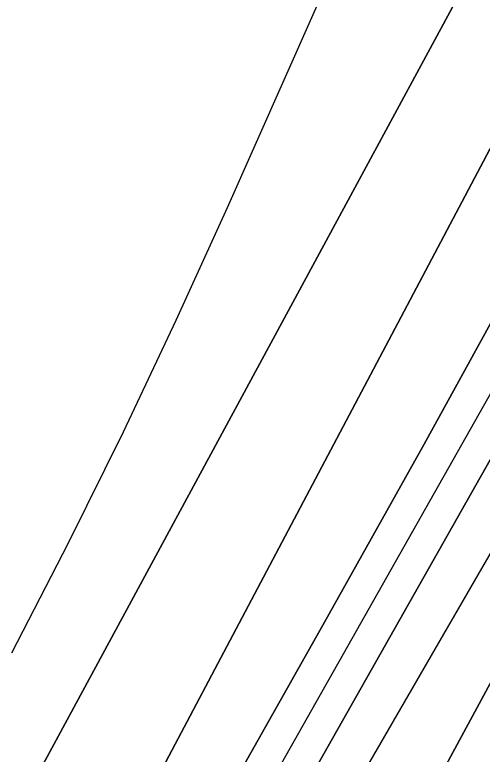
# Model space of a CAD drawing. Extents: x 3297735 to 3335592, y 670436 to 695807.
# Drawn here: x 3321993.2 to 3322190.3, y 692653.1 to 692964.9 of the extents above; entities that cross this region are included whole.
import ezdxf

# ---------------------------------------------------------------- set-up
doc = ezdxf.new("R2010")
doc.units = 0
for name, color, linetype in [('V-RIVR-EDGE', 7, 'Continuous'), ('V-TOPO-DPTH', 7, 'Continuous'), ('V-TOPO-MAJR', 7, 'Continuous'), ('V-TOPO-MINR', 7, 'Continuous'), ('V-TOPO-WATR', 7, 'Continuous')]:
    doc.layers.add(name, color=color, linetype=linetype)

msp = doc.modelspace()

# ---------------------------------------------------------------- linework, layer by layer
at = {"layer": 'V-RIVR-EDGE'}
msp.add_spline([(3319721.91, 688607.25), (3319733.2, 688627.78), (3319739.82, 688637.46), (3319746.04, 688644.42), (3319750.72, 688655.27), (3319752.28, 688659.14), (3319762.01, 688671.92), (3319781.47, 688699.79), (3319792.76, 688716.44), (3319801.32, 688726.89), (3319810.26, 688738.11), (3319819.98, 688747.01), (3319825.43, 688754.75), (3319830.49, 688762.88), (3319835.55, 688770.63), (3319840.23, 688780.31), (3319844.52, 688791.16), (3319846.86, 688795.42), (3319851.13, 688797.35), (3319854.24, 688799.66), (3319861.24, 688808.95), (3319869.41, 688820.96), (3319874.87, 688831.03), (3319884.99, 688845.35), (3319893.93, 688856.57), (3319900.54, 688860.82), (3319908.31, 688869.72), (3319918.43, 688881.33), (3319923.49, 688889.46), (3319928.16, 688897.21), (3319932.06, 688904.95), (3319939.44, 688912.69), (3319951.5, 688924.3), (3319955, 688930.88), (3319970.57, 688952.17), (3319976.4, 688958.36), (3319980.68, 688966.5), (3319987.3, 688976.95), (3319991.2, 688986.25), (3319997.81, 688992.82), (3320004.81, 689000.56), (3320006.38, 689006.76), (3320010.27, 689012.96), (3320018.06, 689024.96), (3320025.07, 689035.8), (3320031.68, 689044.71), (3320039.46, 689054.38), (3320044.52, 689060.57), (3320057.73, 689071.4), (3320064.34, 689077.2), (3320070.17, 689082.23), (3320074.45, 689090.36), (3320085.73, 689104.68), (3320093.52, 689116.3), (3320109.84, 689130.22), (3320125, 689144.14), (3320145.59, 689159.99), (3320166.96, 689177), (3320184.06, 689191.31), (3320194.55, 689197.87), (3320205.42, 689204.44), (3320211.64, 689209.85), (3320219.42, 689219.53), (3320234.59, 689238.11), (3320241.98, 689244.68), (3320253.64, 689257.45), (3320273.09, 689279.5), (3320283.99, 689297.32), (3320297.61, 689318.61), (3320312.03, 689344.56), (3320320.21, 689360.83), (3320328.41, 689380.97), (3320333.48, 689394.53), (3320349.85, 689425.9), (3320363.1, 689453.41), (3320368.17, 689465.42), (3320370.9, 689469.67), (3320379.06, 689477.41), (3320388.4, 689489.8), (3320394.62, 689499.09), (3320395.41, 689505.29), (3320397.76, 689513.82), (3320403.21, 689520.78), (3320409.04, 689527.75), (3320417.6, 689536.65), (3320423.43, 689544.39), (3320428.49, 689552.52), (3320431.24, 689564.54), (3320432.02, 689568.03), (3320442.14, 689581.19), (3320451.87, 689595.12), (3320462.77, 689612.93), (3320469.38, 689621.06), (3320477.55, 689631.51), (3320493.51, 689653.19), (3320500.9, 689665.19), (3320506.36, 689674.1), (3320514.54, 689688.82), (3320523.5, 689705.47), (3320534.4, 689723.28), (3320539.06, 689727.15), (3320544.9, 689735.28), (3320551.13, 689744.18), (3320556.58, 689752.7), (3320560.87, 689764.32), (3320568.26, 689774), (3320574.5, 689785.23), (3320578.79, 689794.53), (3320583.07, 689802.27), (3320590.86, 689815.83), (3320602.92, 689833.25), (3320613.43, 689849.12), (3320622.79, 689866.94), (3320636.42, 689890.17), (3320646.93, 689907.21), (3320658.22, 689926.96), (3320664.85, 689940.13), (3320664.87, 689948.66), (3320667.22, 689956.02), (3320676.55, 689968.02), (3320685.11, 689978.08), (3320691.73, 689991.25), (3320701.47, 690006.35), (3320706.14, 690016.04), (3320709.66, 690026.11), (3320715.89, 690035.79), (3320728.33, 690049.33), (3320741.18, 690068.69), (3320754.02, 690086.5), (3320761.81, 690100.44), (3320770.77, 690116.32), (3320777.39, 690127.16), (3320786.73, 690139.93), (3320794.89, 690149.22), (3320800.73, 690155.41), (3320806.18, 690166.26), (3320810.47, 690174), (3320820.98, 690192.59), (3320823.74, 690207.71), (3320829.97, 690218.16), (3320840.87, 690235.59), (3320854.1, 690256.5), (3320864.22, 690271.59), (3320869.28, 690277.01), (3320870.45, 690281.27), (3320876.68, 690289.4), (3320887.57, 690302.95), (3320901.57, 690319.98), (3320912.08, 690333.52), (3320919.47, 690342.43), (3320924.52, 690348.23), (3320932.3, 690356.35), (3320941.26, 690371.46), (3320956.44, 690393.91), (3320969.67, 690415.21), (3320973.57, 690422.57), (3320982.13, 690434.96), (3320987.2, 690444.64), (3320994.21, 690457.03), (3321000.83, 690467.87), (3321008.23, 690481.04), (3321017.97, 690500.02), (3321024.59, 690511.64), (3321030.43, 690518.6), (3321035.5, 690530.22), (3321040.94, 690537.19), (3321055.35, 690559.26), (3321068.58, 690577.84), (3321078.31, 690594.1), (3321086.87, 690605.72), (3321095.82, 690616.94), (3321102.82, 690625.84), (3321107.51, 690637.85), (3321113.34, 690645.6), (3321117.63, 690655.67), (3321123.87, 690670), (3321130.5, 690682.39), (3321142.57, 690701.37), (3321156.19, 690722.28), (3321168.65, 690743.19), (3321171.38, 690749.38), (3321176.05, 690754.41), (3321177.22, 690758.29), (3321181.12, 690767.2), (3321185.79, 690774.17), (3321192.03, 690789.28), (3321204.89, 690814.45), (3321214.25, 690834.98), (3321218.93, 690845.83), (3321223.61, 690855.12), (3321229.85, 690869.85), (3321238.03, 690883.79), (3321242.33, 690899.29), (3321247.41, 690912.46), (3321254.43, 690927.96), (3321263, 690946.55), (3321269.64, 690962.82), (3321273.93, 690973.67), (3321278.23, 690986.07), (3321286.44, 691015.52), (3321288.78, 691021.72), (3321293.84, 691028.3), (3321297.35, 691034.5), (3321303.19, 691045.34), (3321306.32, 691054.64), (3321308.29, 691066.66), (3321310.63, 691073.63), (3321314.52, 691079.44), (3321318.04, 691090.29), (3321320.01, 691103.08), (3321324.31, 691115.87), (3321326.26, 691120.13), (3321332.09, 691125.16), (3321336.76, 691133.68), (3321337.17, 691140.65), (3321337.18, 691146.47), (3321338.37, 691158.49), (3321341.12, 691172.44), (3321349.71, 691192.98), (3321372.69, 691236.35), (3321389.06, 691268.5), (3321398.41, 691284.38), (3321404.65, 691298.32), (3321407.38, 691307.24), (3321407.39, 691310.73), (3321407.79, 691316.15), (3321414.41, 691325.06), (3321416.76, 691334.75), (3321417.94, 691344.05), (3321422.24, 691356.06), (3321434.34, 691385.89), (3321448.39, 691422.7), (3321456.19, 691442.46), (3321462.05, 691458.34), (3321462.85, 691466.87), (3321467.91, 691477.72), (3321474.92, 691488.17), (3321481.15, 691497.85), (3321481.54, 691500.57), (3321489.74, 691519.94), (3321499.87, 691542.02), (3321510.79, 691564.87), (3321521.69, 691581.91), (3321529.1, 691598.18), (3321538.84, 691619.09), (3321550.12, 691632.64), (3321559.06, 691640.76), (3321566.84, 691650.44), (3321566.47, 691655.48), (3321567.25, 691659.74), (3321572.7, 691664.77), (3321581.26, 691676.38), (3321584.38, 691684.91), (3321587.11, 691693.43), (3321593.35, 691706.6), (3321601.92, 691721.7), (3321610.87, 691733.32), (3321617.87, 691739.5), (3321620.99, 691748.8), (3321624.5, 691755), (3321632.28, 691766.23), (3321637.34, 691773.97), (3321638.14, 691784.44), (3321641.66, 691795.29), (3321645.96, 691809.63), (3321651.03, 691820.47), (3321653.37, 691824.35), (3321658.42, 691828.99), (3321665.02, 691832.07), (3321673.18, 691838.64), (3321680.2, 691853.75), (3321683.72, 691866.15), (3321687.24, 691878.94), (3321691.93, 691892.5), (3321697.77, 691904.12), (3321704.38, 691909.54), (3321711, 691920.77), (3321724.23, 691939.74), (3321729.68, 691949.8), (3321733.59, 691959.49), (3321746.04, 691978.85), (3321765.1, 692000.13), (3321767.83, 692005.55), (3321769.01, 692012.53), (3321772.52, 692019.89), (3321782.64, 692034.6), (3321793.52, 692045.43), (3321802.86, 692057.43), (3321811.04, 692071.76), (3321820.77, 692085.31), (3321837.5, 692109.31), (3321852.67, 692125.56), (3321856.95, 692134.47), (3321865.51, 692146.08), (3321874.07, 692158.09), (3321882.62, 692162.33), (3321885.73, 692165.42), (3321887.31, 692179.77), (3321889.66, 692189.46), (3321896.67, 692199.14), (3321906.39, 692208.81), (3321914.56, 692218.87), (3321921.95, 692230.87), (3321931.31, 692249.47), (3321940.25, 692259.91), (3321951.52, 692266.48), (3321951.14, 692271.52), (3321953.48, 692276.17), (3321960.48, 692283.13), (3321960.49, 692288.17), (3321960.5, 692292.05), (3321966.73, 692300.96), (3321976.84, 692312.95), (3321985.4, 692326.12), (3321999.02, 692342.37), (3322004.07, 692347.79), (3322006.8, 692355.15), (3322018.86, 692369.86), (3322032.48, 692387.27), (3322035.98, 692394.25), (3322046.88, 692410.89), (3322053.89, 692419.41), (3322062.45, 692431.8), (3322080.36, 692459.29), (3322099.43, 692486.77), (3322109.15, 692500.71), (3322113.45, 692513.5), (3322120.08, 692527.44), (3322124.37, 692536.35), (3322130.59, 692544.09), (3322144.19, 692555.69), (3322154.3, 692563.42), (3322157.8, 692568.07), (3322157.81, 692573.5), (3322158.99, 692580.09), (3322165.23, 692595.2), (3322169.9, 692601), (3322176.9, 692609.9), (3322181.58, 692618.04), (3322185.48, 692627.33), (3322187.82, 692635.08), (3322190.16, 692638.96), (3322199.11, 692652.12), (3322206.11, 692660.24), (3322215.05, 692669.14), (3322221.67, 692679.21), (3322228.68, 692689.66), (3322230.65, 692701.29), (3322234.15, 692707.1), (3322239.98, 692713.68), (3322240.78, 692721.82), (3322246.62, 692732.28), (3322257.13, 692747.76), (3322269.19, 692761.31), (3322281.64, 692779.5), (3322287.08, 692784.53), (3322289.82, 692793.44), (3322298.4, 692811.26), (3322311.23, 692827.9), (3322325.25, 692849.2), (3322340.82, 692872.04), (3322357.55, 692894.49), (3322366.5, 692909.98), (3322374.67, 692919.27), (3322378.18, 692925.85), (3322378.19, 692932.44), (3322378.2, 692936.32), (3322380.16, 692941.75), (3322387.16, 692950.65), (3322397.3, 692972.73), (3322404.3, 692982.41), (3322407.81, 692990.54), (3322418.32, 693006.42), (3322430.38, 693021.51), (3322439.35, 693040.49), (3322447.92, 693056.37), (3322451.06, 693071.49), (3322451.87, 693088.16), (3322455.41, 693108.32), (3322461.66, 693123.43), (3322462.07, 693131.96), (3322461.33, 693147.08), (3322471.06, 693161.02), (3322480.02, 693177.67), (3322484.71, 693192.01), (3322487.85, 693207.9), (3322490.57, 693210.61), (3322500.3, 693224.93), (3322521.3, 693248.15), (3322539.95, 693264), (3322547.34, 693272.91), (3322550.08, 693282.59), (3322550.88, 693291.9), (3322552.45, 693297.71), (3322564.89, 693311.64), (3322570.72, 693318.61), (3322576.95, 693326.74), (3322580.47, 693340.69), (3322590.2, 693351.91), (3322600.3, 693359.25), (3322603.79, 693359.25), (3322609.2, 693353.42), (3322618.52, 693357.27), (3322625.13, 693363.85), (3322634.47, 693378.56), (3322653.93, 693404.88), (3322678.44, 693438.95), (3322692.84, 693458.69), (3322701, 693465.26), (3322708.76, 693467.96), (3322714.21, 693474.54), (3322719.66, 693481.51), (3322729.79, 693501.26), (3322740.68, 693515.19), (3322746.53, 693526.81), (3322752.77, 693541.92), (3322764.43, 693554.69), (3322769.49, 693562.82), (3322774.19, 693578.71), (3322781.2, 693591.1), (3322787.42, 693598.84), (3322795.21, 693610.46), (3322799.12, 693622.47), (3322801.47, 693634.49), (3322804.6, 693643.4), (3322808.49, 693648.82), (3322813.15, 693654.23), (3322817.07, 693670.51), (3322820.98, 693684.08), (3322828, 693699.57), (3322828.79, 693704.61), (3322829.58, 693711.2), (3322831.15, 693715.46), (3322838.93, 693727.85), (3322846.35, 693746.06), (3322854.15, 693763.88), (3322858.81, 693768.14), (3322865.03, 693775.88), (3322871.27, 693789.05), (3322877.11, 693797.95), (3322877.51, 693803.38), (3322881.8, 693810.74), (3322885.32, 693822.75), (3322886.52, 693837.48), (3322887.31, 693846.79), (3322888.49, 693852.22), (3322893.57, 693866.16), (3322903.7, 693885.14), (3322914.59, 693899.85), (3322916.94, 693906.83), (3322916.96, 693914.97), (3322915.81, 693921.56), (3322917, 693934.75), (3322920.53, 693950.25), (3322928.35, 693973.5), (3322938.09, 693991.7), (3322943.16, 694004.1), (3322945.88, 694005.64), (3322947.06, 694014.95), (3322947.71, 694018)], degree=3, dxfattribs=at)
at = {"layer": 'V-TOPO-DPTH'}
for points in [[(3321641.43, 692020.95), (3321943.61, 692538.68), (3321957.38, 692562.55), (3321971, 692586.5), (3321984.37, 692610.6), (3321997.59, 692634.78), (3322187.05, 692985.47), (3322215.88, 693039.4), (3322244.39, 693093.5), (3322272.43, 693147.84), (3322300.15, 693202.36), (3322341.34, 693284.26), (3322348.22, 693297.95), (3322355.11, 693311.63), (3322361.99, 693325.31), (3322368.87, 693338.99), (3322493.76, 693587.19), (3322551.49, 693703.06), (3322608.59, 693819.24), (3322664.76, 693935.88), (3322703.65, 694017.76)], [(3322703.65, 694017.76), (3322664.76, 693935.88), (3322608.59, 693819.24), (3322551.49, 693703.06), (3322493.76, 693587.19), (3322368.87, 693338.99), (3322361.99, 693325.31), (3322355.11, 693311.63), (3322348.22, 693297.95), (3322341.34, 693284.26), (3322300.15, 693202.36), (3322272.43, 693147.84), (3322244.39, 693093.5), (3322215.88, 693039.4), (3322187.05, 692985.47), (3321997.59, 692634.78), (3321984.37, 692610.6), (3321971, 692586.5), (3321957.38, 692562.55), (3321943.61, 692538.68), (3321641.43, 692020.95)], [(3321660.22, 691992.11), (3322003.56, 692551.2), (3322004.69, 692553.04), (3322006.95, 692556.73), (3322008.07, 692558.58), (3322010.1, 692561.9), (3322010.53, 692562.64), (3322010.74, 692563.02), (3322013.04, 692567.09), (3322014.39, 692569.51), (3322015.72, 692571.93), (3322017.04, 692574.36), (3322018.34, 692576.8), (3322388.02, 693276.34), (3322391.51, 693282.96), (3322394.99, 693289.59), (3322398.44, 693296.23), (3322401.89, 693302.88), (3322520.3, 693532.2), (3322581.64, 693653.66), (3322641.49, 693775.83), (3322699.12, 693899.06), (3322752.92, 694017.81), (3322809.43, 694017.86)], [(3322703.65, 694017.76), (3322752.92, 694017.81), (3322699.12, 693899.06), (3322641.49, 693775.83), (3322581.64, 693653.66), (3322520.3, 693532.2), (3322401.89, 693302.88), (3322398.44, 693296.23), (3322394.99, 693289.59), (3322391.51, 693282.96), (3322388.02, 693276.34), (3322018.34, 692576.8), (3322017.04, 692574.36), (3322015.72, 692571.93), (3322014.39, 692569.51), (3322013.04, 692567.09), (3322010.74, 692563.02), (3322010.53, 692562.64), (3322010.1, 692561.9), (3322008.07, 692558.58), (3322006.95, 692556.73), (3322004.69, 692553.04), (3322003.56, 692551.2), (3321660.22, 691992.11)], [(3321798.41, 692123.03), (3321832.83, 692178.16), (3321867.33, 692233.23), (3322027.07, 692487.63), (3322041.46, 692510.91), (3322055.63, 692534.31), (3322069.48, 692557.91), (3322083.1, 692581.63), (3322382.83, 693111.91), (3322395.96, 693135.37), (3322408.96, 693158.89), (3322421.76, 693182.53), (3322434.44, 693206.23), (3322446.99, 693230), (3322459.51, 693253.79), (3322471.97, 693277.61), (3322484.4, 693301.44), (3322498.11, 693327.8), (3322517.17, 693364.93), (3322535.99, 693402.17), (3322554.43, 693439.61), (3322572.63, 693477.17), (3322831.18, 694017.89), (3322900.35, 694017.96)], [(3322809.43, 694017.86), (3322831.18, 694017.89), (3322572.63, 693477.17), (3322554.43, 693439.61), (3322535.99, 693402.17), (3322517.17, 693364.93), (3322498.11, 693327.8), (3322484.4, 693301.44), (3322471.97, 693277.61), (3322459.51, 693253.79), (3322446.99, 693230), (3322434.44, 693206.23), (3322421.76, 693182.53), (3322408.96, 693158.89), (3322395.96, 693135.37), (3322382.83, 693111.91), (3322083.1, 692581.63), (3322069.48, 692557.91), (3322055.63, 692534.31), (3322041.46, 692510.91), (3322027.07, 692487.63), (3321867.33, 692233.23), (3321832.83, 692178.16), (3321798.41, 692123.03)], [(3322900.35, 694017.96), (3322504.56, 693258.89), (3322498.45, 693247.23), (3322492.3, 693235.59), (3322486.1, 693223.98), (3322479.87, 693212.39), (3322136.95, 692577.8), (3322130.58, 692566.13), (3322124.14, 692554.5), (3322117.6, 692542.93), (3322110.99, 692531.4), (3322099.41, 692511.41), (3322097.63, 692508.41), (3322096.72, 692506.93), (3322095.79, 692505.45), (3322089.9, 692496.22), (3322085.98, 692490.16), (3322082.03, 692484.12), (3322078.01, 692478.13), (3322073.96, 692472.16), (3322026.33, 692402.8), (3321998.45, 692362.15), (3321970.6, 692321.49)], [(3322900.35, 694017.96), (3322504.56, 693258.89), (3322498.45, 693247.23), (3322492.3, 693235.59), (3322486.1, 693223.98), (3322479.87, 693212.39), (3322136.95, 692577.8), (3322130.58, 692566.13), (3322124.14, 692554.5), (3322117.6, 692542.93), (3322110.99, 692531.4), (3322099.41, 692511.41), (3322097.63, 692508.41), (3322096.72, 692506.93), (3322095.79, 692505.45), (3322089.9, 692496.22), (3322085.98, 692490.16), (3322082.03, 692484.12), (3322078.01, 692478.13), (3322073.96, 692472.16), (3322026.33, 692402.8), (3321998.45, 692362.15), (3321970.6, 692321.49)], [(3321668.7, 691956.09), (3321827.73, 692215.24), (3321861.87, 692270.79), (3321896.05, 692326.31), (3321930.3, 692381.8), (3321964.6, 692437.25), (3322018.61, 692524.49), (3322025.86, 692536.35), (3322033.01, 692548.27), (3322040.01, 692560.27), (3322046.91, 692572.34), (3322121.84, 692705.17), (3322165.81, 692783.87), (3322209.33, 692862.81), (3322252.2, 692942.11), (3322294.63, 693021.65), (3322402.84, 693226.57), (3322414.79, 693249.27), (3322426.71, 693271.99), (3322438.58, 693294.73), (3322450.41, 693317.5), (3322686.95, 693773.81)], [(3322686.95, 693773.81), (3322450.41, 693317.5), (3322438.58, 693294.73), (3322426.71, 693271.99), (3322414.79, 693249.27), (3322402.84, 693226.57), (3322294.63, 693021.65), (3322252.2, 692942.11), (3322209.33, 692862.81), (3322165.81, 692783.87), (3322121.84, 692705.17), (3322046.91, 692572.34), (3322040.01, 692560.27), (3322033.01, 692548.27), (3322025.86, 692536.35), (3322018.61, 692524.49), (3321964.6, 692437.25), (3321930.3, 692381.8), (3321896.05, 692326.31), (3321861.87, 692270.79), (3321827.73, 692215.24), (3321668.7, 691956.09)]]:
    msp.add_lwpolyline(points, dxfattribs=at)
at = {"layer": 'V-TOPO-MAJR'}
msp.add_lwpolyline([(3321992.02, 692695.87), (3322015.83, 692742.27), (3322039.02, 692788.98), (3322061.28, 692836.14), (3322082.91, 692883.6), (3322227.45, 693209.35)], dxfattribs=at)
at = {"layer": 'V-TOPO-MINR'}
for points in [[(3322703.65, 694017.76), (3322664.76, 693935.88), (3322608.59, 693819.24), (3322551.49, 693703.06), (3322493.76, 693587.19), (3322368.87, 693338.99), (3322361.99, 693325.31), (3322355.11, 693311.63), (3322348.22, 693297.95), (3322341.34, 693284.26), (3322300.15, 693202.36), (3322272.43, 693147.84), (3322244.39, 693093.5), (3322215.88, 693039.4), (3322187.05, 692985.47), (3321997.59, 692634.78), (3321984.37, 692610.6), (3321971, 692586.5), (3321957.38, 692562.55), (3321943.61, 692538.68), (3321641.43, 692020.95)], [(3321660.22, 691992.11), (3322003.56, 692551.2), (3322004.69, 692553.04), (3322006.95, 692556.73), (3322008.07, 692558.58), (3322010.1, 692561.9), (3322010.53, 692562.64), (3322010.74, 692563.02), (3322013.04, 692567.09), (3322014.39, 692569.51), (3322015.72, 692571.93), (3322017.04, 692574.36), (3322018.34, 692576.8), (3322388.02, 693276.34), (3322391.51, 693282.96), (3322394.99, 693289.59), (3322398.44, 693296.23), (3322401.89, 693302.88), (3322520.3, 693532.2), (3322581.64, 693653.66), (3322641.49, 693775.83), (3322699.12, 693899.06), (3322752.92, 694017.81)], [(3321794.88, 692094.38), (3322032, 692464.39), (3322051.2, 692494.8), (3322070.12, 692525.38), (3322088.61, 692556.22), (3322106.83, 692587.23), (3322249.18, 692833.41), (3322288.05, 692901.36), (3322326.48, 692969.54), (3322364.28, 693038.08), (3322401.64, 693106.87), (3322472.29, 693238.39), (3322474, 693241.59), (3322475.71, 693244.8), (3322477.41, 693248.01), (3322479.1, 693251.23), (3322555.95, 693397.88), (3322595.43, 693474.74), (3322634.06, 693552.01), (3322671.43, 693629.9), (3322707.95, 693708.21), (3322849.31, 694017.9)], [(3321798.41, 692123.03), (3321832.83, 692178.16), (3321867.33, 692233.23), (3322027.07, 692487.63), (3322041.46, 692510.91), (3322055.63, 692534.31), (3322069.48, 692557.91), (3322083.1, 692581.63), (3322382.83, 693111.91), (3322395.96, 693135.37), (3322408.96, 693158.89), (3322421.76, 693182.53), (3322434.44, 693206.23), (3322446.99, 693230), (3322459.51, 693253.79), (3322471.97, 693277.61), (3322484.4, 693301.44), (3322498.11, 693327.8), (3322517.17, 693364.93), (3322535.99, 693402.17), (3322554.43, 693439.61), (3322572.63, 693477.17), (3322831.18, 694017.89)], [(3321668.7, 691956.09), (3321827.73, 692215.24), (3321861.87, 692270.79), (3321896.05, 692326.31), (3321930.3, 692381.8), (3321964.6, 692437.25), (3322018.61, 692524.49), (3322025.86, 692536.35), (3322033.01, 692548.27), (3322040.01, 692560.27), (3322046.91, 692572.34), (3322121.84, 692705.17), (3322165.81, 692783.87), (3322209.33, 692862.81), (3322252.2, 692942.11), (3322294.63, 693021.65), (3322402.84, 693226.57), (3322414.79, 693249.27), (3322426.71, 693271.99), (3322438.58, 693294.73), (3322450.41, 693317.5), (3322686.95, 693773.81)], [(3321797.56, 692143.44), (3321846.06, 692221.95), (3321894.71, 692300.37), (3321943.47, 692378.72), (3322022.87, 692506.05), (3322033.68, 692523.62), (3322044.32, 692541.29), (3322054.74, 692559.09), (3322065, 692576.99), (3322238.91, 692884.97), (3322273.86, 692947.46), (3322308.45, 693010.14), (3322342.53, 693073.1), (3322376.26, 693136.25), (3322410.44, 693200.9), (3322426.79, 693231.89), (3322443.08, 693262.9), (3322459.31, 693293.95), (3322475.48, 693325.03), (3322547.19, 693463.14), (3322598.68, 693563.54), (3322649.51, 693664.27), (3322699.33, 693765.51)]]:
    msp.add_lwpolyline(points, dxfattribs=at)
at = {"layer": 'V-TOPO-WATR'}
msp.add_lwpolyline([(3321970.6, 692321.49), (3321998.45, 692362.15), (3322026.33, 692402.8), (3322073.96, 692472.16), (3322078.01, 692478.13), (3322082.03, 692484.12), (3322085.98, 692490.16), (3322089.9, 692496.22), (3322095.79, 692505.45), (3322096.72, 692506.93), (3322097.63, 692508.41), (3322099.41, 692511.41), (3322110.99, 692531.4), (3322117.6, 692542.93), (3322124.14, 692554.5), (3322130.58, 692566.13), (3322136.95, 692577.8), (3322479.87, 693212.39), (3322486.1, 693223.98), (3322492.3, 693235.59), (3322498.45, 693247.23), (3322504.56, 693258.89), (3322900.35, 694017.96)], dxfattribs=at)

doc.saveas('drawing.dxf')
